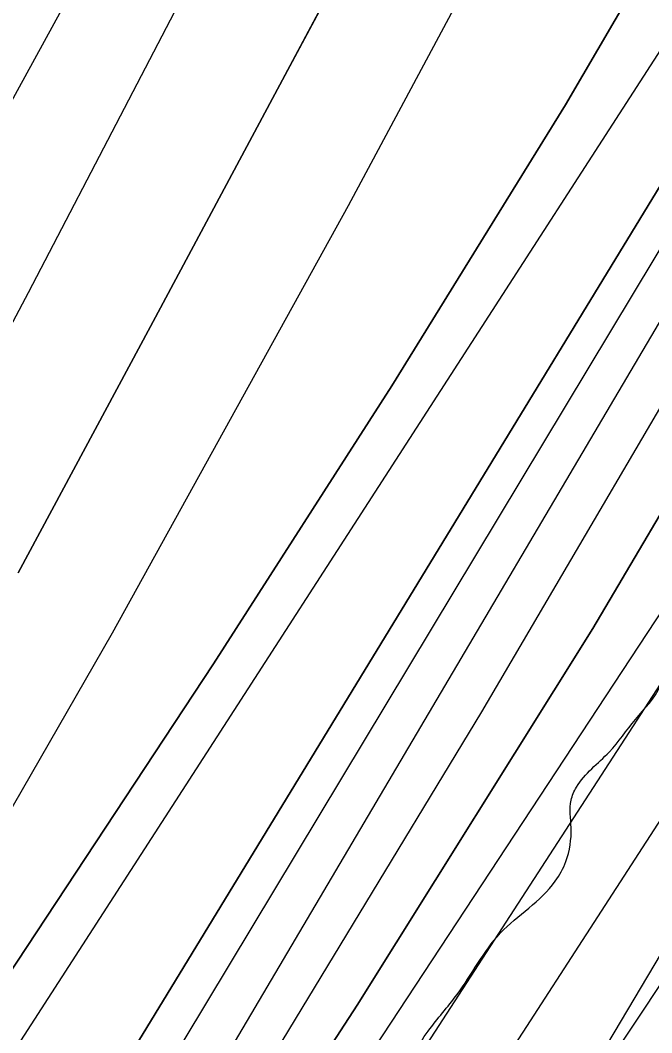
# Model space of a CAD drawing. Extents: x 3279314 to 3317160, y 734079 to 759431.
# Drawn here: x 3310204.9 to 3310392.4, y 740603.7 to 740904.4 of the extents above; entities that cross this region are included whole.
import ezdxf

# ---------------------------------------------------------------- set-up
doc = ezdxf.new("R2010")
doc.units = 0
for name, color, linetype in [('V-RIVR-EDGE', 7, 'Continuous'), ('V-RRAP-RVMT', 7, 'Continuous'), ('V-TOPO-DPTH', 7, 'Continuous'), ('V-TOPO-MAJR', 7, 'Continuous'), ('V-TOPO-MINR', 7, 'Continuous'), ('V-TOPO-WATR', 7, 'Continuous')]:
    doc.layers.add(name, color=color, linetype=linetype)

msp = doc.modelspace()

# ---------------------------------------------------------------- linework, layer by layer
at = {"layer": 'V-RIVR-EDGE'}
msp.add_spline([(3309406.57, 739469.1), (3309406.86, 739470.24), (3309409.6, 739480.7), (3309411.94, 739488.45), (3309415.44, 739490.39), (3309418.54, 739491.15), (3309422.42, 739489.98), (3309428.24, 739491.9), (3309433.69, 739499.26), (3309438.75, 739506.62), (3309450.41, 739518.22), (3309464.03, 739536.03), (3309476.87, 739555.77), (3309496.72, 739584.42), (3309506.06, 739597.97), (3309519.68, 739614.22), (3309546.5, 739639.37), (3309559.72, 739653.68), (3309570.21, 739663.74), (3309585.37, 739678.44), (3309605.6, 739702.43), (3309641.37, 739738.41), (3309663.14, 739760.46), (3309682.19, 739779.03), (3309686.48, 739788.71), (3309693.87, 739798.78), (3309702.81, 739807.29), (3309713.69, 739818.12), (3309734.69, 739839.78), (3309757.64, 739866.48), (3309784.47, 739896.28), (3309806.26, 739925.31), (3309824.16, 739949.7), (3309828.82, 739952.79), (3309833.87, 739956.65), (3309845.54, 739971.36), (3309857.6, 739986.07), (3309865.38, 739998.46), (3309886, 740025.17), (3309891.05, 740027.48), (3309901.91, 740028.23), (3309908.12, 740032.09), (3309917.06, 740039.05), (3309926.79, 740054.54), (3309932.25, 740063.83), (3309935.77, 740075.84), (3309938.15, 740097.17), (3309938.96, 740111.13), (3309941.3, 740118.49), (3309943.25, 740123.53), (3309947.53, 740128.17), (3309951.03, 740130.87), (3309951.81, 740133.98), (3309959.98, 740142.49), (3309961.15, 740148.3), (3309962.72, 740152.95), (3309965.05, 740156.43), (3309967.78, 740162.63), (3309974.79, 740173.09), (3309975.58, 740178.51), (3309979.86, 740187.03), (3309982.99, 740198.27), (3309983.8, 740212.23), (3309990.43, 740225.4), (3309997.84, 740242.83), (3310002.91, 740253.68), (3310002.53, 740257.95), (3310003.33, 740265.31), (3310006.04, 740266.08), (3310008.37, 740266.08), (3310011.48, 740270.33), (3310020.05, 740286.21), (3310046.13, 740325.7), (3310059.77, 740350.88), (3310067.17, 740364.43), (3310064.86, 740370.26), (3310064.1, 740378.01), (3310064.89, 740384.99), (3310067.63, 740395.07), (3310071.92, 740404.36), (3310077.75, 740407.45), (3310083.56, 740407.05), (3310091.71, 740406.25), (3310100.25, 740410.89), (3310108.41, 740417.07), (3310115.41, 740425.59), (3310118.91, 740428.29), (3310123.17, 740429.06), (3310128.6, 740429.04), (3310138.69, 740431.35), (3310142.57, 740432.5), (3310149.96, 740439.07), (3310155.39, 740440.22), (3310158.1, 740440.22), (3310163.14, 740440.2), (3310171.68, 740440.18), (3310184.1, 740445.58), (3310197.69, 740453.69), (3310207.02, 740461.43), (3310214.79, 740469.16), (3310221, 740471.47), (3310225.28, 740473.4), (3310231.12, 740483.47), (3310240.45, 740492.37), (3310249.38, 740497.77), (3310258.69, 740499.69), (3310262.19, 740502.78), (3310266.86, 740511.3), (3310274.64, 740520.2), (3310283.2, 740529.88), (3310284.76, 740533.75), (3310284.78, 740540.73), (3310286.72, 740544.22), (3310293.72, 740549.63), (3310302.27, 740557.36), (3310312.77, 740569.36), (3310318.22, 740579.43), (3310320.57, 740589.12), (3310322.14, 740597.26), (3310326.04, 740604.23), (3310334.6, 740615.07), (3310347.44, 740633.26), (3310363.77, 740648.73), (3310366.88, 740654.54), (3310368.46, 740664.62), (3310368.48, 740672.77), (3310370.04, 740676.64), (3310379.76, 740687.09), (3310387.54, 740696.76), (3310394.93, 740706.83), (3310396.5, 740713.03), (3310398.84, 740719.62), (3310401.96, 740724.26), (3310405.85, 740728.52), (3310409.74, 740736.26), (3310412.88, 740750.99), (3310413.3, 740761.07), (3310417.21, 740774.25), (3310421.5, 740785.87), (3310418.81, 740794.41), (3310418.05, 740800.23), (3310418.83, 740804.5), (3310424.28, 740811.85), (3310428.56, 740819.21), (3310430.52, 740825.41), (3310428.59, 740831.23), (3310427.44, 740836.27), (3310427.83, 740837.44), (3310433.27, 740839.36), (3310439.09, 740842.45), (3310443.37, 740846.7), (3310443.38, 740851.36), (3310441.46, 740858.34), (3310441.47, 740863), (3310444.2, 740869.2), (3310451.2, 740876.16), (3310463.25, 740888.54), (3310473.36, 740900.54), (3310478.43, 740910.22), (3310484.27, 740921.06), (3310487, 740926.48), (3310491.27, 740930.35), (3310495.94, 740934.99), (3310496.34, 740938.1), (3310497.9, 740943.91), (3310501.79, 740948.55), (3310508.01, 740955.13), (3310516.57, 740967.91), (3310525.14, 740982.23), (3310533.32, 740995.01), (3310538.01, 741009.35), (3310543.08, 741023.68), (3310547.76, 741031.82), (3310553.99, 741042.27), (3310555.56, 741051.58), (3310558.31, 741064.75), (3310560.26, 741067.85), (3310564.92, 741070.17), (3310568.02, 741072.49), (3310568.03, 741076.75), (3310566.87, 741078.31), (3310564.55, 741079.86), (3310564.17, 741081.8), (3310567.3, 741092.65), (3310574.31, 741104.27), (3310580.92, 741111.23), (3310588.7, 741123.24), (3310593.37, 741129.04), (3310595.72, 741136.79), (3310601.17, 741145.7), (3310601.18, 741151.52), (3310604.68, 741155.38), (3310613.62, 741163.51), (3310615.97, 741173.97), (3310617.54, 741180.95), (3310627.27, 741194.5), (3310627.29, 741200.31), (3310629.23, 741204.19), (3310633.12, 741206.5), (3310639.34, 741213.08), (3310643.62, 741219.66), (3310646.36, 741227.8), (3310646.76, 741234), (3310654.16, 741246.4), (3310668.97, 741277.38), (3310677.93, 741294.81), (3310684.55, 741304.49), (3310688.05, 741309.14), (3310690, 741313.01), (3310694.7, 741331.61), (3310699.77, 741344.79), (3310707.55, 741354.46), (3310720.39, 741368.78), (3310732.06, 741385.81), (3310733.63, 741393.95), (3310733.27, 741402.1), (3310734.83, 741406.75), (3310740.27, 741412.16), (3310743, 741417.2), (3310747.15, 741422.06)], degree=3, dxfattribs=at)
at = {"layer": 'V-RRAP-RVMT'}
msp.add_line((3310424.55, 740676.98), (3310344.64, 740542.2), dxfattribs=at)
at = {"layer": 'V-TOPO-DPTH'}
for p, q in [((3310300.27, 740919.38), (3310282.8, 740886.69)), ((3310282.8, 740886.69), (3310300.27, 740919.38)), ((3310282.8, 740886.69), (3310243.59, 740813.45)), ((3310243.59, 740813.45), (3310282.8, 740886.69)), ((3310243.59, 740813.45), (3310204.3, 740740.26)), ((3310204.3, 740740.26), (3310243.59, 740813.45))]:
    msp.add_line(p, q, dxfattribs=at)
for points in [[(3309352.93, 739469.07), (3309291.22, 739469.04), (3309359.83, 739536.55), (3309446.04, 739625.95), (3309528.67, 739718.66), (3309608.92, 739813.59), (3309831.12, 740087.21), (3309839.44, 740097.78), (3309847.53, 740108.52), (3309855.29, 740119.5), (3309862.83, 740130.64), (3310006.82, 740350.88), (3310084.55, 740473.24), (3310160.08, 740596.89), (3310232.34, 740722.49), (3310302.41, 740849.39), (3310513.38, 741243.62), (3311048.55, 742381.01)], [(3309291.22, 739469.04), (3309359.83, 739536.55), (3309446.04, 739625.95), (3309528.67, 739718.66), (3309608.92, 739813.59), (3309831.12, 740087.21), (3309839.44, 740097.78), (3309847.53, 740108.52), (3309855.29, 740119.5), (3309862.83, 740130.64), (3310006.82, 740350.88), (3310084.55, 740473.24), (3310160.08, 740596.89), (3310232.34, 740722.49), (3310302.41, 740849.39), (3310513.38, 741243.62), (3311048.55, 742381.01)], [(3311094.64, 742380.88), (3310637.07, 741273.78), (3310631.81, 741261.21), (3310626.48, 741248.66), (3310621.03, 741236.17), (3310615.51, 741223.7), (3310604.97, 741200.16), (3310604.66, 741199.5), (3310604.33, 741198.84), (3310603.97, 741198.2), (3310603.6, 741197.56), (3309964.33, 740149.12), (3309955.14, 740134.26), (3309945.82, 740119.47), (3309936.31, 740104.81), (3309926.67, 740090.24), (3309908.53, 740063.18), (3309907.85, 740062.2), (3309907.15, 740061.24), (3309906.42, 740060.3), (3309905.67, 740059.38), (3309408.91, 739469.1)], [(3311094.64, 742380.88), (3310637.07, 741273.78), (3310631.81, 741261.21), (3310626.48, 741248.66), (3310621.03, 741236.17), (3310615.51, 741223.7), (3310604.97, 741200.16), (3310604.66, 741199.5), (3310604.33, 741198.84), (3310603.97, 741198.2), (3310603.6, 741197.56), (3309964.33, 740149.12), (3309955.14, 740134.26), (3309945.82, 740119.47), (3309936.31, 740104.81), (3309926.67, 740090.24), (3309908.53, 740063.18), (3309907.85, 740062.2), (3309907.15, 740061.24), (3309906.42, 740060.3), (3309905.67, 740059.38), (3309408.91, 739469.1), (3309439.31, 739469.12)], [(3310986.12, 741984.7), (3310648.23, 741215.56), (3310640.99, 741199.66), (3310633.48, 741183.9), (3310625.55, 741168.35), (3310617.34, 741152.93), (3310507, 740952.19), (3310441.94, 740837.39), (3310374.93, 740723.78), (3310305, 740611.95), (3310233.11, 740501.31), (3309944.14, 740068.94), (3309936.02, 740057.02), (3309927.76, 740045.2), (3309919.31, 740033.52), (3309910.71, 740021.93), (3309781, 739850.2), (3309706.23, 739753.83), (3309629.83, 739658.8), (3309551, 739565.78), (3309470.53, 739474.11), (3309466.05, 739469.13), (3309439.31, 739469.12)], [(3309408.91, 739469.1), (3309352.93, 739469.07), (3309833.29, 740069.11), (3309845.49, 740084.78), (3309857.39, 740100.67), (3309868.85, 740116.89), (3309880.01, 740133.32), (3310262.28, 740713.29), (3310315.22, 740795.83), (3310366.76, 740879.21), (3310416.21, 740963.85), (3310464.26, 741049.32), (3310534.3, 741177.62), (3310546.06, 741199.69), (3310557.53, 741221.91), (3310568.55, 741244.35), (3310579.27, 741266.94), (3310800.11, 741744.33)], [(3310800.11, 741744.33), (3310579.27, 741266.94), (3310568.55, 741244.35), (3310557.53, 741221.91), (3310546.06, 741199.69), (3310534.3, 741177.62), (3310464.26, 741049.32), (3310416.21, 740963.85), (3310366.76, 740879.21), (3310315.22, 740795.83), (3310262.28, 740713.29), (3309880.01, 740133.32), (3309868.85, 740116.89), (3309857.39, 740100.67), (3309845.49, 740084.78), (3309833.29, 740069.11), (3309352.93, 739469.07)], [(3309439.31, 739469.12), (3309526.6, 739572.93), (3309614.31, 739679.66), (3309907.62, 740042.78), (3309912.04, 740048.39), (3309916.35, 740054.08), (3309920.51, 740059.88), (3309924.57, 740065.75), (3310036.7, 740232.68), (3310095.95, 740322.57), (3310154.13, 740413.14), (3310210.72, 740504.71), (3310266.25, 740596.95), (3310609.24, 741178.19), (3310613.23, 741185.22), (3310617.05, 741192.33), (3310620.63, 741199.57), (3310624.05, 741206.89), (3310732.31, 741449.7)], [(3309439.31, 739469.12), (3309526.6, 739572.93), (3309614.31, 739679.66), (3309907.62, 740042.78), (3309912.04, 740048.39), (3309916.35, 740054.08), (3309920.51, 740059.88), (3309924.57, 740065.75), (3310036.7, 740232.68), (3310095.95, 740322.57), (3310154.13, 740413.14), (3310210.72, 740504.71), (3310266.25, 740596.95), (3310609.24, 741178.19), (3310613.23, 741185.22), (3310617.05, 741192.33), (3310620.63, 741199.57), (3310624.05, 741206.89), (3310732.31, 741449.7)]]:
    msp.add_lwpolyline(points, dxfattribs=at)
at = {"layer": 'V-TOPO-MAJR'}
for points in [[(3310147.02, 740709.55), (3310207.41, 740823.57), (3310266.94, 740938.02), (3310325.91, 741052.78), (3310434.11, 741265.28), (3310438.49, 741274.04), (3310442.79, 741282.84), (3310446.97, 741291.7), (3310451.06, 741300.6), (3310656.48, 741755.39)], [(3310157.19, 740301.97), (3310249.08, 740442.47), (3310340.72, 740583.13), (3310432.01, 740724.02), (3310523.06, 740865.08), (3310697.06, 741135.4), (3310700.77, 741141.49), (3310704.29, 741147.68), (3310707.51, 741154.03), (3310710.54, 741160.49), (3310792.45, 741346.74), (3310836.26, 741446.42)]]:
    msp.add_lwpolyline(points, dxfattribs=at)
at = {"layer": 'V-TOPO-MINR'}
for p, q in [((3310282.8, 740886.69), (3310300.27, 740919.38)), ((3310243.59, 740813.45), (3310282.8, 740886.69)), ((3310204.3, 740740.26), (3310243.59, 740813.45))]:
    msp.add_line(p, q, dxfattribs=at)
for points in [[(3310178.29, 740836.46), (3310426.51, 741290.06), (3310426.89, 741290.77), (3310427.26, 741291.49), (3310427.61, 741292.21), (3310427.95, 741292.94), (3310442.62, 741325.12), (3310450.19, 741341.98), (3310457.63, 741358.9), (3310464.86, 741375.91), (3310471.96, 741392.98), (3310901.88, 742443.34)], [(3309291.22, 739469.04), (3309359.83, 739536.55), (3309446.04, 739625.95), (3309528.67, 739718.66), (3309608.92, 739813.59), (3309831.12, 740087.21), (3309839.44, 740097.78), (3309847.53, 740108.52), (3309855.29, 740119.5), (3309862.83, 740130.64), (3310006.82, 740350.88), (3310084.55, 740473.24), (3310160.08, 740596.89), (3310232.34, 740722.49), (3310302.41, 740849.39), (3310513.38, 741243.62), (3311048.55, 742381.01)], [(3309408.91, 739469.1), (3309905.67, 740059.38), (3309906.42, 740060.3), (3309907.15, 740061.24), (3309907.85, 740062.2), (3309908.53, 740063.18), (3309926.67, 740090.24), (3309936.31, 740104.81), (3309945.82, 740119.47), (3309955.14, 740134.26), (3309964.33, 740149.12), (3310603.6, 741197.56), (3310603.97, 741198.2), (3310604.33, 741198.84), (3310604.66, 741199.5), (3310604.97, 741200.16), (3310615.51, 741223.7), (3310621.03, 741236.17), (3310626.48, 741248.66), (3310631.81, 741261.21), (3310637.07, 741273.78), (3311094.64, 742380.88)], [(3309505.47, 739469.15), (3309608.97, 739599.71), (3309665.3, 739671.49), (3309721.16, 739743.63), (3309776.31, 739816.31), (3309830.99, 739889.36), (3309913.76, 740001.06), (3309926.56, 740018.63), (3309939.15, 740036.33), (3309951.44, 740054.25), (3309963.53, 740072.31), (3310405.89, 740744.87), (3310450.35, 740814.43), (3310493.57, 740884.73), (3310534.94, 740956.14), (3310575.07, 741028.28), (3310626.6, 741123.82), (3310639.69, 741148.92), (3310652.31, 741174.24), (3310664.22, 741199.91), (3310675.66, 741225.8), (3311121.86, 742274.31)], [(3309593.01, 739469.2), (3309666.94, 739559.57), (3309749.14, 739667.74), (3309828.8, 739777.92), (3309984.28, 740001.3), (3310708.87, 741089.52), (3310722.12, 741110.66), (3310734.58, 741132.22), (3310745.85, 741154.44), (3310756.32, 741177.08), (3311189.48, 742185.13)], [(3309466.05, 739469.13), (3309470.53, 739474.11), (3309551, 739565.78), (3309629.83, 739658.8), (3309706.23, 739753.83), (3309781, 739850.2), (3309910.71, 740021.93), (3309919.31, 740033.52), (3309927.76, 740045.2), (3309936.02, 740057.02), (3309944.14, 740068.94), (3310233.11, 740501.31), (3310305, 740611.95), (3310374.93, 740723.78), (3310441.94, 740837.39), (3310507, 740952.19), (3310617.34, 741152.93), (3310625.55, 741168.35), (3310633.48, 741183.9), (3310640.99, 741199.66), (3310648.23, 741215.56), (3310986.12, 741984.7)], [(3309352.93, 739469.07), (3309833.29, 740069.11), (3309845.49, 740084.78), (3309857.39, 740100.67), (3309868.85, 740116.89), (3309880.01, 740133.32), (3310262.28, 740713.29), (3310315.22, 740795.83), (3310366.76, 740879.21), (3310416.21, 740963.85), (3310464.26, 741049.32), (3310534.3, 741177.62), (3310546.06, 741199.69), (3310557.53, 741221.91), (3310568.55, 741244.35), (3310579.27, 741266.94), (3310800.11, 741744.33)], [(3309452.21, 739469.12), (3309534.91, 739565.36), (3309633.39, 739685), (3309730.19, 739806.04), (3309908.83, 740034.3), (3309914.98, 740042.34), (3309921, 740050.46), (3309926.86, 740058.7), (3309932.59, 740067.04), (3310093.96, 740307.03), (3310178.87, 740436.31), (3310261.86, 740566.77), (3310342, 740699.01), (3310420.24, 740832.43), (3310612.32, 741168.34), (3310618, 741178.64), (3310623.47, 741189.04), (3310628.63, 741199.6), (3310633.57, 741210.26), (3310843.71, 741682.53)], [(3309424.86, 739469.11), (3309468.25, 739520.87), (3309906.59, 740051.12), (3309909.2, 740054.37), (3309911.73, 740057.67), (3309914.17, 740061.04), (3309916.54, 740064.47), (3309980.98, 740160.48), (3310015.13, 740212.19), (3310048.76, 740264.23), (3310081.62, 740316.76), (3310113.97, 740369.62), (3310606.36, 741187.91), (3310608.57, 741191.73), (3310610.68, 741195.59), (3310612.64, 741199.53), (3310614.51, 741203.52), (3310675.54, 741340.09), (3310707.53, 741412.54)], [(3309389.64, 739469.09), (3309467.01, 739563.67), (3309551.68, 739670.25), (3309635.35, 739777.64), (3309837.36, 740040.79), (3309855.14, 740064.56), (3309872.54, 740088.6), (3309889.34, 740113.07), (3309905.75, 740137.81), (3310441.1, 740966.89), (3310466.13, 741006.48), (3310490.63, 741046.38), (3310514.34, 741086.76), (3310537.54, 741127.44), (3310545.3, 741141.36), (3310563.79, 741175.54), (3310581.69, 741210.02), (3310598.71, 741244.94), (3310615.15, 741280.16), (3310671.3, 741404.53)], [(3309985.82, 740076.27), (3310583.21, 740997.6), (3310600.02, 741024.25), (3310616.39, 741051.15), (3310632.09, 741078.46), (3310647.34, 741106.02), (3310661.88, 741133.97), (3310675.91, 741162.15), (3310689.2, 741190.7), (3310701.97, 741219.5), (3310780.09, 741402.01)]]:
    msp.add_lwpolyline(points, dxfattribs=at)
at = {"layer": 'V-TOPO-WATR'}
msp.add_lwpolyline([(3309439.31, 739469.12), (3309526.6, 739572.93), (3309614.31, 739679.66), (3309907.62, 740042.78), (3309912.04, 740048.39), (3309916.35, 740054.08), (3309920.51, 740059.88), (3309924.57, 740065.75), (3310036.7, 740232.68), (3310095.95, 740322.57), (3310154.13, 740413.14), (3310210.72, 740504.71), (3310266.25, 740596.95), (3310609.24, 741178.19), (3310613.23, 741185.22), (3310617.05, 741192.33), (3310620.63, 741199.57), (3310624.05, 741206.89), (3310732.31, 741449.7)], dxfattribs=at)

doc.saveas('drawing.dxf')
